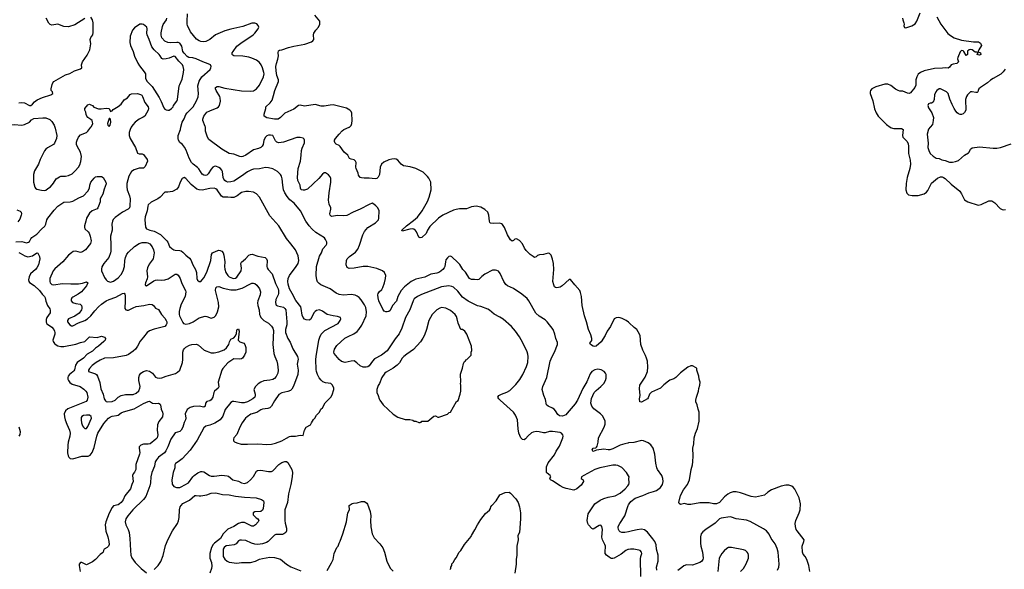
# Model space of a CAD drawing. Header units: inches. Extents: x 1934316 to 2140091, y 524953 to 667329.
# Tile 364 of 384: x 2101902 to 2114998, y 594120 to 601431. Entities that reach past the tile are written whole.
import ezdxf

# ---------------------------------------------------------------- set-up
doc = ezdxf.new("R2010")
doc.units = ezdxf.units.IN
doc.header["$MEASUREMENT"] = 0
for name, color, linetype in [('C1509', 7, 'Continuous'), ('C1519', 7, 'Continuous'), ('C1600', 7, 'Continuous'), ('C1610', 7, 'Continuous')]:
    doc.layers.add(name, color=color, linetype=linetype)

msp = doc.modelspace()

# ---------------------------------------------------------------- linework, layer by layer
at = {"layer": 'C1509', "color": 5}
for points, elevation in [([(2102371, 600000), (2102375, 599990), (2102395, 599890), (2102392, 599850), (2102364, 599790), (2102350, 599772), (2102270, 599725), (2102250, 599710), (2102233, 599687), (2102175, 599570), (2102152, 599510), (2102100, 599420), (2102084, 599370), (2102087, 599270), (2102103, 599203), (2102110, 599190), (2102130, 599176), (2102190, 599162), (2102230, 599158), (2102250, 599165), (2102275, 599185), (2102310, 599206), (2102350, 599256), (2102387, 599313), (2102430, 599342), (2102450, 599348), (2102510, 599350), (2102550, 599357), (2102598, 599382), (2102641, 599419), (2102683, 599470), (2102701, 599499), (2102717, 599543), (2102723, 599610), (2102709, 599670), (2102664, 599750), (2102658, 599770), (2102658, 599802), (2102664, 599830), (2102685, 599870), (2102710, 599898), (2102790, 599930), (2102810, 599948), (2102848, 600000)], 260), ([(2103386, 600000), (2103369, 599971), (2103359, 599930), (2103359, 599890), (2103370, 599850), (2103442, 599730), (2103470, 599655), (2103490, 599648), (2103530, 599648), (2103550, 599636), (2103598, 599570), (2103602, 599550), (2103570, 599477), (2103550, 599458), (2103490, 599458), (2103424, 599436), (2103390, 599410), (2103370, 599383), (2103354, 599350), (2103328, 599252), (2103325, 599210), (2103330, 599170), (2103360, 599090), (2103369, 599050), (2103366, 598950), (2103361, 598930), (2103345, 598910), (2103270, 598870), (2103170, 598800), (2103147, 598773), (2103135, 598750), (2103125, 598710), (2103133, 598653), (2103132, 598630), (2103108, 598550), (2103116, 598430), (2103115, 598350), (2103110, 598330), (2103087, 598270), (2103019, 598190), (2102996, 598144), (2102988, 598112), (2102991, 598090), (2103030, 598001), (2103051, 597970), (2103070, 597953), (2103110, 597938), (2103150, 597952), (2103210, 597997), (2103250, 598040), (2103278, 598090), (2103296, 598150), (2103300, 598230), (2103307, 598270), (2103328, 598312), (2103350, 598339), (2103430, 598415), (2103490, 598455), (2103530, 598466), (2103589, 598469), (2103604, 598464), (2103631, 598450), (2103663, 598410), (2103682, 598370), (2103690, 598330), (2103678, 598250), (2103622, 598178), (2103600, 598130), (2103593, 598090), (2103603, 598010), (2103597, 597983), (2103575, 597930), (2103571, 597910), (2103575, 597895), (2103590, 597891), (2103684, 597956), (2103710, 597967), (2103730, 597970), (2103790, 597965), (2103830, 597971), (2103875, 597985), (2103970, 598046), (2103990, 598045), (2104010, 598032), (2104037, 597990), (2104060, 597920), (2104106, 597830), (2104110, 597810), (2104103, 597750), (2104050, 597645), (2104030, 597590), (2104023, 597550), (2104023, 597510), (2104028, 597490), (2104070, 597403), (2104081, 597390), (2104110, 597381), (2104161, 597390), (2104210, 597413), (2104290, 597464), (2104370, 597487), (2104390, 597485), (2104450, 597462), (2104490, 597472), (2104510, 597497), (2104533, 597547), (2104551, 597610), (2104544, 597670), (2104505, 597830), (2104510, 597866), (2104522, 597878), (2104550, 597881), (2104610, 597858), (2104710, 597840), (2104781, 597839), (2104861, 597859), (2104970, 597919), (2104990, 597928), (2105010, 597928), (2105030, 597924), (2105058, 597898), (2105090, 597850), (2105104, 597810), (2105101, 597770), (2105069, 597690), (2105063, 597663), (2105067, 597630), (2105088, 597570), (2105092, 597510), (2105098, 597490), (2105108, 597470), (2105150, 597432), (2105210, 597394), (2105253, 597353), (2105269, 597330), (2105277, 597297), (2105269, 597110), (2105281, 596990), (2105293, 596950), (2105323, 596890), (2105332, 596850), (2105340, 596770), (2105336, 596730), (2105315, 596685), (2105290, 596660), (2105270, 596646), (2105230, 596636), (2105150, 596627), (2105109, 596611), (2105072, 596588), (2105036, 596550), (2105016, 596510), (2105035, 596450), (2105035, 596430), (2105028, 596412), (2105001, 596390), (2104930, 596347), (2104886, 596334), (2104850, 596335), (2104750, 596353), (2104730, 596351), (2104710, 596340), (2104635, 596245), (2104604, 596156), (2104567, 596110), (2104495, 596065), (2104430, 596037), (2104377, 596023), (2104350, 596003), (2104261, 595839), (2104170, 595705), (2104064, 595590), (2104010, 595550), (2103972, 595528), (2103966, 595510), (2103966, 595470), (2103944, 595410), (2103927, 595310), (2103930, 595252), (2103950, 595223), (2103988, 595208), (2104030, 595210), (2104050, 595218), (2104147, 595270), (2104204, 595350), (2104223, 595370), (2104270, 595405), (2104310, 595422), (2104330, 595422), (2104350, 595415), (2104424, 595370), (2104450, 595361), (2104490, 595361), (2104590, 595371), (2104663, 595363), (2104677, 595357), (2104735, 595310), (2104810, 595291), (2104851, 595269), (2104890, 595261), (2104930, 595277), (2104971, 595310), (2105010, 595356), (2105050, 595424), (2105065, 595435), (2105110, 595441), (2105210, 595422), (2105250, 595423), (2105270, 595430), (2105350, 595513), (2105390, 595541), (2105430, 595556), (2105450, 595556), (2105470, 595540), (2105523, 595450), (2105528, 595410), (2105524, 595350), (2105508, 595250), (2105475, 595125), (2105463, 595010), (2105429, 594910), (2105429, 594769), (2105433, 594733), (2105452, 594668), (2105450, 594630), (2105441, 594610), (2105416, 594590), (2105396, 594584), (2105310, 594582), (2105290, 594573), (2105208, 594492), (2105183, 594477), (2105130, 594458), (2105070, 594451), (2105030, 594455), (2104987, 594467), (2104910, 594502), (2104850, 594509), (2104830, 594508), (2104810, 594499), (2104780, 594460), (2104756, 594444), (2104690, 594439), (2104650, 594431), (2104620, 594410), (2104609, 594390), (2104610, 594290), (2104630, 594255), (2104662, 594230), (2104690, 594216), (2104790, 594201), (2104850, 594212), (2104970, 594212), (2105039, 594230), (2105090, 594254), (2105130, 594266), (2105230, 594281), (2105290, 594277), (2105370, 594254), (2105451, 594190), (2105510, 594155), (2105641, 594101)], 260), ([(2110000, 595365), (2109972, 595410), (2109910, 595475), (2109859, 595501), (2109830, 595506), (2109790, 595505), (2109618, 595470), (2109551, 595450), (2109404, 595370), (2109375, 595350), (2109371, 595330), (2109397, 595310), (2109399, 595290), (2109370, 595239), (2109310, 595189), (2109270, 595173), (2109170, 595193), (2109130, 595209), (2109089, 595230), (2108990, 595297), (2108962, 595310), (2108955, 595330), (2108968, 595350), (2108958, 595370), (2108918, 595398), (2108909, 595410), (2108910, 595482), (2108930, 595536), (2109015, 595645), (2109037, 595690), (2109081, 595759), (2109128, 595870), (2109130, 595890), (2109124, 595910), (2109110, 595930), (2109090, 595938), (2108990, 595954), (2108950, 595954), (2108890, 595936), (2108870, 595935), (2108810, 595951), (2108770, 595953), (2108730, 595945), (2108710, 595935), (2108664, 595896), (2108630, 595855), (2108610, 595843), (2108590, 595846), (2108567, 595867), (2108542, 595930), (2108530, 595990), (2108525, 596110), (2108498, 596170), (2108470, 596210), (2108293, 596370), (2108273, 596390), (2108263, 596410), (2108276, 596430), (2108309, 596450), (2108382, 596478), (2108420, 596500), (2108500, 596580), (2108555, 596645), (2108595, 596710), (2108643, 596817), (2108659, 596870), (2108666, 596950), (2108662, 596982), (2108651, 597011), (2108593, 597133), (2108551, 597211), (2108496, 597290), (2108442, 597350), (2108330, 597449), (2108290, 597476), (2108213, 597513), (2108150, 597569), (2108130, 597581), (2108035, 597615), (2107990, 597626), (2107865, 597685), (2107790, 597740), (2107730, 597822), (2107670, 597873), (2107650, 597883), (2107610, 597891), (2107510, 597879), (2107244, 597776), (2107192, 597750), (2107150, 597716), (2107136, 597690), (2107091, 597570), (2107032, 597468), (2106985, 597330), (2106948, 597252), (2106894, 597186), (2106790, 597028), (2106716, 596970), (2106621, 596919), (2106594, 596890), (2106550, 596825), (2106530, 596812), (2106510, 596807), (2106470, 596809), (2106430, 596828), (2106388, 596868), (2106350, 596892), (2106310, 596890), (2106270, 596878), (2106230, 596873), (2106184, 596884), (2106150, 596910), (2106084, 596990), (2106078, 597010), (2106087, 597050), (2106121, 597099), (2106227, 597193), (2106270, 597219), (2106348, 597252), (2106390, 597284), (2106414, 597310), (2106451, 597369), (2106510, 597490), (2106516, 597544), (2106504, 597604), (2106490, 597638), (2106443, 597703), (2106415, 597735), (2106390, 597754), (2106365, 597765), (2106310, 597774), (2106210, 597768), (2106150, 597777), (2106110, 597794), (2106030, 597850), (2105906, 597906), (2105883, 597923), (2105864, 597944), (2105854, 597970), (2105843, 598030), (2105851, 598150), (2105890, 598287), (2105914, 598330), (2105935, 598385), (2105979, 598430), (2105989, 598450), (2105985, 598470), (2105969, 598509), (2105954, 598530), (2105842, 598602), (2105790, 598645), (2105750, 598687), (2105706, 598750), (2105637, 598890), (2105553, 598990), (2105493, 599033), (2105458, 599078), (2105428, 599130), (2105412, 599170), (2105400, 599230), (2105394, 599314), (2105383, 599350), (2105371, 599371), (2105330, 599414), (2105270, 599447), (2105210, 599462), (2105170, 599466), (2105092, 599448), (2105010, 599443), (2104984, 599436), (2104931, 599409), (2104852, 599348), (2104750, 599284), (2104710, 599273), (2104670, 599271), (2104650, 599277), (2104630, 599290), (2104618, 599310), (2104610, 599333), (2104599, 599410), (2104590, 599431), (2104571, 599451), (2104550, 599465), (2104510, 599481), (2104490, 599480), (2104470, 599470), (2104450, 599445), (2104410, 599380), (2104390, 599362), (2104370, 599358), (2104350, 599361), (2104330, 599377), (2104286, 599446), (2104267, 599467), (2104210, 599509), (2104188, 599530), (2104154, 599590), (2104115, 599695), (2104094, 599734), (2104069, 599769), (2104030, 599799), (2104013, 599830), (2104008, 599852), (2104008, 599892), (2104039, 599970), (2104046, 600000)], 260), ([(2110000, 595801), (2109990, 595800), (2109950, 595790), (2109890, 595771), (2109790, 595721), (2109750, 595710), (2109729, 595709), (2109670, 595720), (2109574, 595706), (2109530, 595688), (2109524, 595690), (2109514, 595710), (2109530, 595733), (2109563, 595737), (2109575, 595745), (2109582, 595758), (2109596, 595810), (2109602, 595870), (2109677, 596010), (2109689, 596050), (2109687, 596090), (2109657, 596157), (2109626, 596190), (2109536, 596256), (2109511, 596291), (2109500, 596330), (2109507, 596393), (2109544, 596470), (2109570, 596499), (2109633, 596550), (2109670, 596591), (2109693, 596630), (2109703, 596663), (2109704, 596710), (2109694, 596730), (2109675, 596750), (2109634, 596774), (2109590, 596781), (2109550, 596774), (2109510, 596753), (2109490, 596719), (2109444, 596616), (2109390, 596526), (2109322, 596370), (2109290, 596321), (2109185, 596195), (2109164, 596176), (2109122, 596158), (2109083, 596163), (2109061, 596181), (2109030, 596230), (2109010, 596250), (2108990, 596264), (2108930, 596289), (2108910, 596310), (2108897, 596377), (2108872, 596432), (2108853, 596510), (2108859, 596550), (2108911, 596670), (2108957, 596890), (2108982, 596950), (2109015, 597010), (2109054, 597110), (2109055, 597135), (2109033, 597190), (2109019, 597250), (2108997, 597310), (2108917, 597410), (2108890, 597437), (2108810, 597487), (2108766, 597526), (2108672, 597692), (2108650, 597723), (2108580, 597780), (2108470, 597857), (2108390, 597893), (2108369, 597910), (2108340, 597950), (2108293, 598053), (2108270, 598084), (2108250, 598097), (2108230, 598101), (2108190, 598099), (2108090, 598046), (2108047, 598013), (2108010, 597974), (2107990, 597971), (2107950, 597976), (2107910, 597974), (2107883, 597990), (2107830, 598072), (2107796, 598110), (2107755, 598175), (2107730, 598203), (2107650, 598275), (2107630, 598284), (2107610, 598279), (2107590, 598262), (2107570, 598235), (2107563, 598210), (2107557, 598150), (2107549, 598130), (2107531, 598109), (2107485, 598075), (2107450, 598058), (2107370, 598044), (2107290, 598007), (2107170, 597978), (2107110, 597949), (2107022, 597878), (2106975, 597830), (2106932, 597750), (2106912, 597688), (2106859, 597630), (2106830, 597564), (2106810, 597549), (2106790, 597545), (2106770, 597545), (2106750, 597553), (2106730, 597579), (2106680, 597690), (2106669, 597730), (2106667, 597770), (2106670, 597790), (2106683, 597810), (2106717, 597843), (2106733, 597867), (2106756, 597930), (2106768, 597990), (2106771, 598030), (2106754, 598070), (2106729, 598090), (2106650, 598123), (2106530, 598150), (2106470, 598148), (2106350, 598125), (2106283, 598123), (2106256, 598136), (2106246, 598170), (2106249, 598229), (2106259, 598250), (2106290, 598282), (2106370, 598339), (2106401, 598379), (2106423, 598430), (2106465, 598570), (2106488, 598612), (2106534, 598666), (2106634, 598730), (2106673, 598770), (2106679, 598790), (2106683, 598890), (2106664, 598930), (2106637, 598957), (2106610, 598979), (2106589, 598989), (2106550, 598975), (2106431, 598909), (2106335, 598870), (2106253, 598827), (2106210, 598821), (2106130, 598828), (2106050, 598814), (2106030, 598830), (2106027, 598850), (2106040, 598910), (2106039, 598930), (2106017, 598977), (2106011, 599030), (2106019, 599130), (2106041, 599270), (2106038, 599318), (2106030, 599342), (2106009, 599369), (2105970, 599394), (2105950, 599393), (2105930, 599375), (2105880, 599320), (2105730, 599176), (2105690, 599162), (2105670, 599162), (2105646, 599170), (2105635, 599190), (2105630, 599230), (2105600, 599290), (2105595, 599330), (2105607, 599450), (2105637, 599550), (2105646, 599630), (2105648, 599690), (2105658, 599722), (2105692, 599792), (2105692, 599830), (2105684, 599844), (2105670, 599856), (2105630, 599864), (2105590, 599863), (2105410, 599802), (2105350, 599793), (2105321, 599801), (2105302, 599822), (2105269, 599889), (2105237, 599897), (2105210, 599895), (2105190, 599887), (2105170, 599869), (2105151, 599830), (2105141, 599770), (2105128, 599750), (2105108, 599732), (2105080, 599720), (2105010, 599698), (2104910, 599629), (2104870, 599611), (2104850, 599609), (2104830, 599612), (2104750, 599642), (2104690, 599653), (2104590, 599710), (2104419, 599839), (2104399, 599870), (2104385, 599910), (2104375, 599950), (2104371, 600000)], 240), ([(2110000, 597408), (2109969, 597430), (2109917, 597457), (2109890, 597466), (2109870, 597470), (2109836, 597464), (2109808, 597450), (2109759, 597350), (2109714, 597286), (2109687, 597230), (2109635, 597145), (2109570, 597088), (2109550, 597085), (2109530, 597089), (2109493, 597110), (2109483, 597130), (2109510, 597165), (2109512, 597190), (2109499, 597239), (2109465, 597310), (2109441, 597410), (2109414, 597494), (2109382, 597630), (2109372, 597750), (2109363, 597803), (2109352, 597830), (2109285, 597905), (2109230, 597975), (2109210, 597976), (2109117, 597890), (2109090, 597873), (2109046, 597866), (2109030, 597870), (2109017, 597877), (2109004, 597904), (2108995, 597950), (2109005, 598110), (2109000, 598190), (2108990, 598244), (2108970, 598297), (2108950, 598323), (2108930, 598327), (2108870, 598310), (2108817, 598303), (2108790, 598294), (2108770, 598275), (2108751, 598269), (2108730, 598281), (2108690, 598310), (2108640, 598360), (2108618, 598390), (2108591, 598451), (2108550, 598492), (2108510, 598515), (2108488, 598512), (2108470, 598494), (2108453, 598487), (2108430, 598501), (2108390, 598570), (2108350, 598669), (2108325, 598705), (2108310, 598717), (2108290, 598723), (2108210, 598718), (2108164, 598725), (2108154, 598735), (2108150, 598750), (2108141, 598830), (2108129, 598870), (2108090, 598905), (2108037, 598937), (2107972, 598952), (2107910, 598941), (2107846, 598914), (2107750, 598914), (2107707, 598907), (2107670, 598896), (2107530, 598831), (2107470, 598790), (2107358, 598682), (2107324, 598630), (2107310, 598589), (2107250, 598534), (2107230, 598529), (2107210, 598539), (2107181, 598610), (2107167, 598627), (2107144, 598644), (2107128, 598648), (2107090, 598645), (2106990, 598618), (2106986, 598630), (2107048, 598690), (2107141, 598759), (2107194, 598806), (2107257, 598890), (2107325, 599015), (2107350, 599072), (2107373, 599170), (2107369, 599270), (2107343, 599323), (2107327, 599347), (2107270, 599401), (2107172, 599452), (2107094, 599474), (2107008, 599488), (2106976, 599510), (2106930, 599563), (2106910, 599576), (2106890, 599581), (2106850, 599577), (2106810, 599565), (2106744, 599536), (2106713, 599510), (2106694, 599470), (2106686, 599370), (2106670, 599338), (2106650, 599321), (2106630, 599315), (2106550, 599323), (2106483, 599323), (2106446, 599326), (2106430, 599334), (2106410, 599362), (2106402, 599390), (2106376, 599450), (2106371, 599470), (2106378, 599530), (2106369, 599550), (2106350, 599565), (2106310, 599575), (2106290, 599587), (2106267, 599627), (2106218, 599670), (2106164, 599744), (2106150, 599757), (2106110, 599776), (2106096, 599790), (2106089, 599810), (2106089, 599830), (2106103, 599850), (2106150, 599910), (2106190, 599953), (2106213, 599970), (2106283, 600000)], 220), ([(2101850, 598477), (2101930, 598482), (2101990, 598463), (2102017, 598470), (2102030, 598481), (2102050, 598518), (2102065, 598535), (2102130, 598578), (2102190, 598645), (2102235, 598685), (2102248, 598710), (2102264, 598770), (2102274, 598790), (2102361, 598899), (2102410, 598950), (2102490, 599002), (2102572, 599008), (2102610, 599018), (2102690, 599062), (2102750, 599088), (2102809, 599150), (2102828, 599190), (2102834, 599230), (2102848, 599270), (2102890, 599322), (2102910, 599340), (2102930, 599345), (2102990, 599345), (2103010, 599333), (2103046, 599270), (2103050, 599250), (2103023, 599176), (2103009, 599110), (2102973, 599050), (2102970, 599010), (2102951, 598949), (2102943, 598930), (2102930, 598917), (2102910, 598905), (2102864, 598890), (2102830, 598856), (2102789, 598790), (2102782, 598750), (2102764, 598690), (2102764, 598670), (2102770, 598650), (2102812, 598610), (2102826, 598590), (2102841, 598550), (2102852, 598488), (2102845, 598455), (2102776, 598370), (2102738, 598342), (2102710, 598336), (2102650, 598350), (2102614, 598346), (2102590, 598332), (2102550, 598297), (2102477, 598210), (2102370, 598117), (2102346, 598090), (2102304, 597990), (2102303, 597950), (2102307, 597930), (2102328, 597910), (2102350, 597905), (2102470, 597923), (2102584, 597916), (2102683, 597917), (2102735, 597925), (2102790, 597944), (2102810, 597931), (2102792, 597890), (2102723, 597810), (2102681, 597779), (2102610, 597742), (2102597, 597730), (2102587, 597710), (2102586, 597690), (2102603, 597670), (2102650, 597657), (2102708, 597648), (2102723, 597630), (2102728, 597608), (2102729, 597590), (2102722, 597570), (2102691, 597529), (2102633, 597487), (2102553, 597450), (2102537, 597430), (2102538, 597410), (2102570, 597370), (2102590, 597357), (2102610, 597359), (2102682, 597398), (2102770, 597431), (2102804, 597450), (2102850, 597490), (2102900, 597560), (2102948, 597612), (2102991, 597649), (2103053, 597690), (2103090, 597708), (2103179, 597741), (2103270, 597788), (2103290, 597793), (2103301, 597781), (2103305, 597765), (2103304, 597670), (2103298, 597610), (2103302, 597590), (2103313, 597573), (2103330, 597566), (2103350, 597568), (2103410, 597600), (2103450, 597615), (2103551, 597629), (2103630, 597646), (2103662, 597642), (2103681, 597630), (2103710, 597594), (2103750, 597577), (2103787, 597510), (2103830, 597462), (2103852, 597430), (2103858, 597410), (2103858, 597390), (2103850, 597370), (2103830, 597350), (2103690, 597316), (2103629, 597291), (2103598, 597270), (2103550, 597208), (2103503, 597157), (2103470, 597090), (2103443, 597050), (2103410, 597020), (2103350, 596978), (2103316, 596964), (2103150, 596935), (2103030, 596930), (2102970, 596901), (2102920, 596870), (2102866, 596830), (2102829, 596790), (2102816, 596770), (2102819, 596750), (2102910, 596720), (2102924, 596710), (2102937, 596690), (2102967, 596607), (2102982, 596522), (2103014, 596450), (2103027, 596387), (2103041, 596361), (2103051, 596351), (2103068, 596348), (2103130, 596351), (2103170, 596371), (2103210, 596408), (2103250, 596432), (2103310, 596445), (2103410, 596446), (2103450, 596464), (2103485, 596495), (2103501, 596530), (2103502, 596550), (2103485, 596630), (2103488, 596670), (2103497, 596703), (2103511, 596729), (2103550, 596752), (2103590, 596763), (2103630, 596756), (2103666, 596730), (2103710, 596678), (2103729, 596669), (2103763, 596663), (2103794, 596666), (2103850, 596691), (2103973, 596727), (2103999, 596741), (2104030, 596771), (2104065, 596870), (2104071, 596910), (2104073, 597010), (2104081, 597039), (2104090, 597055), (2104110, 597075), (2104158, 597102), (2104190, 597112), (2104253, 597113), (2104280, 597100), (2104354, 597034), (2104450, 596999), (2104490, 596999), (2104550, 597012), (2104620, 597040), (2104652, 597068), (2104682, 597110), (2104693, 597147), (2104710, 597181), (2104750, 597198), (2104772, 597228), (2104785, 597255), (2104790, 597302), (2104794, 597310), (2104810, 597318), (2104819, 597290), (2104807, 597170), (2104828, 597148), (2104881, 597130), (2104896, 597110), (2104908, 597070), (2104911, 597009), (2104893, 596967), (2104865, 596930), (2104850, 596919), (2104830, 596914), (2104750, 596922), (2104670, 596867), (2104602, 596790), (2104592, 596768), (2104542, 596610), (2104552, 596548), (2104541, 596530), (2104494, 596490), (2104485, 596470), (2104472, 596410), (2104450, 596375), (2104430, 596363), (2104390, 596353), (2104372, 596330), (2104370, 596289), (2104350, 596278), (2104290, 596290), (2104212, 596288), (2104170, 596274), (2104130, 596245), (2104103, 596190), (2104110, 596130), (2104106, 596110), (2104088, 596072), (2104070, 596010), (2104050, 595972), (2104030, 595954), (2103970, 595935), (2103912, 595850), (2103874, 595750), (2103846, 595694), (2103826, 595670), (2103749, 595611), (2103722, 595578), (2103705, 595550), (2103694, 595490), (2103660, 595410), (2103648, 595350), (2103643, 595270), (2103634, 595230), (2103579, 595090), (2103550, 595050), (2103408, 594910), (2103338, 594830), (2103312, 594790), (2103304, 594750), (2103312, 594710), (2103344, 594650), (2103356, 594610), (2103366, 594530), (2103374, 594370), (2103382, 594310), (2103393, 594273), (2103436, 594210), (2103518, 594130), (2103590, 594072)], 240), ([(2101864, 598904), (2101906, 598886), (2101920, 598870), (2101924, 598850), (2101923, 598830), (2101902, 598778), (2101879, 598741)], 240), ([(2101890, 598334), (2101910, 598326), (2101970, 598289), (2102010, 598278), (2102071, 598289), (2102130, 598330), (2102145, 598325), (2102163, 598283), (2102170, 598250), (2102150, 598169), (2102131, 598130), (2102114, 598110), (2102045, 598050), (2102026, 598010), (2102018, 597970), (2102023, 597950), (2102034, 597934), (2102095, 597895), (2102164, 597830), (2102201, 597781), (2102233, 597750), (2102242, 597730), (2102248, 597688), (2102271, 597630), (2102303, 597583), (2102308, 597568), (2102305, 597530), (2102263, 597470), (2102255, 597445), (2102252, 597410), (2102260, 597390), (2102270, 597380), (2102330, 597339), (2102356, 597310), (2102366, 597290), (2102370, 597270), (2102367, 597250), (2102344, 597170), (2102346, 597150), (2102363, 597123), (2102385, 597105), (2102410, 597095), (2102450, 597086), (2102490, 597085), (2102650, 597117), (2102710, 597139), (2102769, 597150), (2102830, 597213), (2102930, 597205), (2102990, 597221), (2103030, 597210), (2103041, 597190), (2103037, 597170), (2103021, 597150), (2102949, 597090), (2102910, 597064), (2102870, 597022), (2102800, 596980), (2102750, 596931), (2102668, 596872), (2102644, 596836), (2102630, 596775), (2102621, 596759), (2102610, 596745), (2102562, 596710), (2102547, 596690), (2102541, 596670), (2102543, 596650), (2102550, 596630), (2102567, 596607), (2102601, 596581), (2102705, 596550), (2102756, 596516), (2102783, 596490), (2102796, 596470), (2102809, 596410), (2102801, 596370), (2102786, 596354), (2102544, 596256), (2102513, 596230), (2102494, 596190), (2102496, 596150), (2102506, 596110), (2102527, 596050), (2102564, 595970), (2102573, 595930), (2102570, 595890), (2102546, 595810), (2102541, 595770), (2102537, 595670), (2102545, 595630), (2102556, 595610), (2102575, 595595), (2102610, 595589), (2102730, 595624), (2102813, 595627), (2102841, 595639), (2102865, 595675), (2102890, 595740), (2102928, 595892), (2102943, 595930), (2103022, 596058), (2103082, 596130), (2103109, 596150), (2103130, 596157), (2103190, 596164), (2103210, 596172), (2103250, 596201), (2103283, 596217), (2103425, 596255), (2103550, 596327), (2103610, 596353), (2103630, 596355), (2103670, 596331), (2103710, 596327), (2103750, 596331), (2103770, 596318), (2103775, 596310), (2103784, 596250), (2103803, 596210), (2103807, 596187), (2103799, 596150), (2103753, 596087), (2103736, 596044), (2103731, 595971), (2103740, 595910), (2103732, 595870), (2103713, 595850), (2103636, 595790), (2103610, 595785), (2103550, 595786), (2103511, 595770), (2103490, 595750), (2103489, 595730), (2103500, 595670), (2103497, 595650), (2103445, 595515), (2103447, 595450), (2103430, 595412), (2103412, 595390), (2103403, 595370), (2103409, 595290), (2103392, 595250), (2103375, 595190), (2103302, 595098), (2103276, 595044), (2103251, 595009), (2103230, 594990), (2103210, 594979), (2103150, 594966), (2103130, 594941), (2103091, 594869), (2103046, 594750), (2103037, 594710), (2103049, 594629), (2103074, 594550), (2103088, 594490), (2103090, 594450), (2103083, 594430), (2103064, 594410), (2103026, 594390), (2103015, 594370), (2103010, 594348), (2103002, 594338), (2102970, 594315), (2102910, 594250), (2102870, 594220), (2102790, 594178), (2102730, 594209), (2102710, 594209), (2102691, 594190), (2102691, 594170), (2102704, 594090)], 220), ([(2101893, 595890), (2101908, 595912), (2101911, 595949), (2101896, 596010)], 220), ([(2110000, 594383), (2109990, 594382), (2109962, 594370), (2109900, 594320), (2109810, 594267), (2109790, 594264), (2109770, 594266), (2109741, 594281), (2109707, 594307), (2109691, 594330), (2109687, 594347), (2109692, 594430), (2109686, 594450), (2109654, 594510), (2109646, 594546), (2109653, 594650), (2109646, 594690), (2109630, 594706), (2109610, 594702), (2109530, 594653), (2109510, 594664), (2109469, 594710), (2109457, 594730), (2109449, 594769), (2109463, 594857), (2109551, 594989), (2109622, 595038), (2109670, 595062), (2109730, 595080), (2109821, 595099), (2109890, 595134), (2109955, 595190), (2109991, 595230), (2110000, 595246)], 260), ([(2103690, 594118), (2103744, 594170), (2103777, 594223), (2103810, 594306), (2103843, 594437), (2103877, 594523), (2103934, 594630), (2104000, 594730), (2104015, 594765), (2104024, 594810), (2104028, 594910), (2104038, 594950), (2104049, 594970), (2104070, 594995), (2104159, 595041), (2104230, 595101), (2104250, 595103), (2104290, 595096), (2104310, 595097), (2104390, 595112), (2104450, 595133), (2104510, 595137), (2104597, 595117), (2104690, 595112), (2104772, 595092), (2104890, 595079), (2105048, 595072), (2105118, 595050), (2105145, 595030), (2105148, 595010), (2105139, 594930), (2105130, 594906), (2105110, 594891), (2105030, 594884), (2105008, 594870), (2105006, 594846), (2105045, 594805), (2105071, 594790), (2105082, 594770), (2105073, 594750), (2105037, 594710), (2105010, 594695), (2104990, 594695), (2104970, 594701), (2104910, 594736), (2104890, 594741), (2104850, 594744), (2104810, 594730), (2104750, 594690), (2104670, 594654), (2104610, 594590), (2104574, 594530), (2104494, 594470), (2104476, 594450), (2104455, 594410), (2104429, 594330), (2104432, 594270), (2104451, 594210), (2104458, 594162), (2104454, 594130), (2104430, 594070)], 240), ([(2107624, 594116), (2107635, 594130), (2107638, 594150), (2107648, 594172), (2107650, 594194), (2107668, 594212), (2107688, 594250), (2107709, 594271), (2107749, 594350), (2107769, 594370), (2107819, 594450), (2107905, 594555), (2107909, 594570), (2107956, 594644), (2107989, 594710), (2108037, 594783), (2108099, 594861), (2108150, 594905), (2108165, 594930), (2108169, 594951), (2108182, 594970), (2108237, 595030), (2108290, 595112), (2108357, 595143), (2108410, 595146), (2108430, 595131), (2108499, 595059), (2108530, 595010), (2108551, 594950), (2108564, 594870), (2108564, 594790), (2108551, 594610), (2108527, 594570), (2108531, 594511), (2108516, 594430), (2108516, 594310), (2108507, 594250), (2108507, 594190), (2108488, 594070)], 260), ([(2105990, 594105), (2106050, 594205), (2106069, 594250), (2106084, 594330), (2106122, 594410), (2106138, 594430), (2106149, 594469), (2106165, 594495), (2106201, 594590), (2106247, 594750), (2106265, 594870), (2106289, 594910), (2106284, 594970), (2106325, 594995), (2106340, 595000), (2106390, 595006), (2106450, 595023), (2106490, 595021), (2106520, 595000), (2106527, 594987), (2106563, 594890), (2106571, 594831), (2106566, 594770), (2106573, 594687), (2106591, 594590), (2106617, 594537), (2106690, 594459), (2106730, 594405), (2106754, 594350), (2106786, 594230), (2106801, 594190), (2106833, 594133), (2106870, 594096)], 260), ([(2110000, 594620), (2109950, 594610), (2109910, 594610), (2109890, 594617), (2109877, 594630), (2109868, 594649), (2109864, 594676), (2109864, 594690), (2109882, 594730), (2109951, 594830), (2109996, 594970), (2110000, 594979)], 240)]:
    msp.add_lwpolyline(points, dxfattribs=dict(at, elevation=elevation))
for points, elevation in [([(2104088, 599332), (2104070, 599325), (2104063, 599317), (2104037, 599270), (2104012, 599208), (2103990, 599177), (2103934, 599146), (2103870, 599137), (2103830, 599137), (2103770, 599070), (2103739, 599050), (2103650, 599005), (2103611, 598970), (2103604, 598950), (2103598, 598890), (2103570, 598810), (2103565, 598770), (2103575, 598670), (2103588, 598650), (2103631, 598631), (2103690, 598620), (2103773, 598573), (2103857, 598490), (2103872, 598470), (2103896, 598416), (2103926, 598386), (2103950, 598371), (2103970, 598364), (2104030, 598362), (2104050, 598355), (2104070, 598341), (2104110, 598299), (2104160, 598260), (2104177, 598237), (2104206, 598170), (2104240, 598110), (2104252, 598070), (2104257, 597990), (2104267, 597967), (2104290, 597948), (2104310, 597950), (2104330, 597969), (2104350, 597998), (2104390, 598074), (2104442, 598230), (2104451, 598310), (2104468, 598330), (2104513, 598353), (2104550, 598364), (2104570, 598363), (2104591, 598351), (2104607, 598330), (2104617, 598297), (2104631, 598210), (2104627, 598150), (2104630, 598111), (2104645, 598070), (2104668, 598030), (2104690, 598010), (2104730, 597992), (2104750, 597988), (2104770, 597991), (2104790, 598007), (2104848, 598090), (2104854, 598126), (2104845, 598190), (2104852, 598208), (2104906, 598250), (2104950, 598297), (2104970, 598308), (2104992, 598312), (2105070, 598287), (2105168, 598268), (2105186, 598250), (2105192, 598230), (2105190, 598150), (2105194, 598130), (2105206, 598110), (2105258, 598050), (2105303, 597923), (2105341, 597850), (2105346, 597830), (2105345, 597790), (2105340, 597770), (2105309, 597710), (2105305, 597670), (2105308, 597648), (2105315, 597635), (2105330, 597625), (2105410, 597607), (2105430, 597590), (2105440, 597570), (2105457, 597410), (2105455, 597370), (2105438, 597310), (2105438, 597270), (2105468, 597190), (2105500, 597140), (2105533, 597053), (2105597, 596950), (2105604, 596916), (2105593, 596850), (2105605, 596770), (2105600, 596710), (2105544, 596556), (2105523, 596517), (2105502, 596498), (2105470, 596484), (2105390, 596468), (2105350, 596444), (2105290, 596362), (2105250, 596290), (2105230, 596270), (2105202, 596258), (2105130, 596249), (2105110, 596241), (2105056, 596204), (2104978, 596182), (2104925, 596150), (2104904, 596130), (2104862, 596070), (2104830, 596010), (2104788, 595912), (2104752, 595870), (2104745, 595850), (2104745, 595830), (2104757, 595817), (2104790, 595801), (2104847, 595787), (2104930, 595784), (2105070, 595788), (2105190, 595779), (2105250, 595787), (2105302, 595798), (2105390, 595827), (2105450, 595866), (2105490, 595886), (2105510, 595891), (2105571, 595891), (2105630, 595905), (2105670, 595902), (2105689, 595970), (2105710, 596012), (2105770, 596042), (2105782, 596070), (2105810, 596112), (2105829, 596131), (2105850, 596172), (2105888, 596210), (2105909, 596251), (2105928, 596270), (2105965, 596335), (2106038, 596410), (2106058, 596442), (2106082, 596510), (2106082, 596530), (2106064, 596570), (2106038, 596590), (2105970, 596601), (2105935, 596615), (2105910, 596636), (2105885, 596665), (2105863, 596710), (2105848, 596750), (2105844, 596776), (2105840, 596910), (2105844, 596950), (2105880, 597170), (2105892, 597210), (2105912, 597250), (2105962, 597298), (2106139, 597390), (2106166, 597430), (2106173, 597450), (2106169, 597469), (2106130, 597485), (2106070, 597490), (2105990, 597508), (2105930, 597555), (2105890, 597571), (2105850, 597562), (2105830, 597550), (2105814, 597530), (2105773, 597447), (2105750, 597433), (2105710, 597438), (2105690, 597449), (2105674, 597470), (2105660, 597500), (2105646, 597590), (2105639, 597610), (2105575, 597695), (2105527, 597790), (2105490, 597850), (2105472, 597912), (2105466, 597950), (2105474, 597990), (2105491, 598030), (2105580, 598150), (2105604, 598190), (2105616, 598230), (2105607, 598290), (2105569, 598370), (2105510, 598449), (2105450, 598519), (2105350, 598690), (2105230, 598823), (2105091, 599071), (2105053, 599113), (2105010, 599136), (2104947, 599147), (2104910, 599147), (2104850, 599133), (2104792, 599088), (2104750, 599068), (2104710, 599064), (2104670, 599072), (2104610, 599072), (2104586, 599086), (2104530, 599167), (2104510, 599181), (2104490, 599188), (2104430, 599185), (2104330, 599164), (2104290, 599166), (2104258, 599178), (2104181, 599241), (2104110, 599318)], 280), ([(2107510, 597601), (2107490, 597595), (2107451, 597570), (2107390, 597509), (2107344, 597430), (2107312, 597308), (2107285, 597235), (2107264, 597196), (2107232, 597148), (2107138, 597042), (2107050, 596984), (2107011, 596950), (2106990, 596927), (2106952, 596868), (2106923, 596837), (2106870, 596796), (2106776, 596744), (2106759, 596730), (2106719, 596670), (2106688, 596592), (2106670, 596566), (2106652, 596512), (2106651, 596470), (2106670, 596434), (2106681, 596390), (2106691, 596370), (2106738, 596310), (2106870, 596182), (2106930, 596142), (2107030, 596111), (2107091, 596111), (2107130, 596102), (2107150, 596092), (2107172, 596092), (2107210, 596074), (2107230, 596074), (2107242, 596078), (2107250, 596092), (2107330, 596092), (2107410, 596158), (2107430, 596162), (2107465, 596145), (2107475, 596145), (2107590, 596185), (2107615, 596205), (2107630, 596212), (2107710, 596352), (2107734, 596366), (2107762, 596450), (2107769, 596490), (2107769, 596570), (2107764, 596590), (2107769, 596610), (2107763, 596717), (2107790, 596794), (2107803, 596857), (2107816, 596884), (2107830, 596894), (2107835, 596905), (2107850, 596912), (2107908, 596970), (2107908, 597010), (2107915, 597030), (2107909, 597090), (2107849, 597250), (2107822, 597290), (2107790, 597309), (2107770, 597310), (2107733, 597393), (2107721, 597450), (2107710, 597481), (2107692, 597510), (2107630, 597564), (2107570, 597593)], 280), ([(2102790, 596172), (2102750, 596164), (2102726, 596154), (2102720, 596140), (2102718, 596110), (2102725, 596070), (2102738, 596030), (2102750, 596011), (2102770, 595994), (2102790, 595995), (2102810, 596021), (2102856, 596130), (2102853, 596153), (2102830, 596171)], 240)]:
    msp.add_lwpolyline(points, close=True, dxfattribs=dict(at, elevation=elevation))
at = {"layer": 'C1519', "color": 5}
for points, elevation in [([(2113478, 600000), (2113479, 599999), (2113530, 599984), (2113630, 599983), (2113653, 599970), (2113644, 599890), (2113649, 599869), (2113704, 599810), (2113718, 599778), (2113724, 599750), (2113724, 599650), (2113744, 599564), (2113749, 599510), (2113743, 599450), (2113704, 599330), (2113692, 599252), (2113690, 599170), (2113702, 599122), (2113723, 599103), (2113771, 599091), (2113850, 599094), (2113930, 599115), (2113962, 599138), (2113981, 599159), (2114030, 599256), (2114110, 599325), (2114150, 599342), (2114170, 599341), (2114190, 599333), (2114210, 599317), (2114290, 599243), (2114408, 599150), (2114430, 599116), (2114470, 599036), (2114511, 599010), (2114650, 598963), (2114690, 598971), (2114790, 599021), (2114830, 599021), (2114873, 598993), (2114941, 598921), (2114970, 598906), (2114990, 598903), (2115014, 598906)], 220), ([(2114011, 600000), (2113990, 599973), (2113972, 599910), (2113983, 599790), (2113982, 599730), (2113992, 599692), (2114012, 599652), (2114050, 599614), (2114090, 599590), (2114130, 599584), (2114168, 599568), (2114210, 599559), (2114270, 599535), (2114310, 599535), (2114350, 599543), (2114390, 599557), (2114470, 599627), (2114521, 599659), (2114530, 599667), (2114550, 599710), (2114570, 599728), (2114670, 599739), (2114850, 599722), (2114897, 599723), (2114949, 599731), (2115090, 599779)], 240), ([(2112410, 594090), (2112398, 594170), (2112371, 594250), (2112350, 594289), (2112321, 594321), (2112313, 594350), (2112311, 594429), (2112332, 594490), (2112334, 594510), (2112242, 594630), (2112231, 594650), (2112220, 594690), (2112218, 594730), (2112226, 594770), (2112270, 594870), (2112282, 594910), (2112287, 594990), (2112270, 595070), (2112210, 595184), (2112190, 595212), (2112170, 595227), (2112130, 595238), (2112090, 595240), (2112030, 595228), (2111901, 595179), (2111852, 595148), (2111810, 595107), (2111690, 595080), (2111630, 595090), (2111490, 595139), (2111430, 595151), (2111390, 595150), (2111350, 595137), (2111322, 595118), (2111277, 595083), (2111210, 595010), (2111170, 594991), (2111130, 594990), (2111070, 595004), (2110950, 595003), (2110830, 594984), (2110790, 594983), (2110746, 594994), (2110690, 594982), (2110675, 594995), (2110669, 595010), (2110690, 595103), (2110730, 595179), (2110784, 595250), (2110810, 595312), (2110833, 595450), (2110849, 595510), (2110855, 595550), (2110861, 595630), (2110857, 595730), (2110869, 595790), (2110873, 595870), (2110889, 595930), (2110915, 595995), (2110937, 596090), (2110941, 596150), (2110937, 596210), (2110924, 596250), (2110913, 596310), (2110896, 596350), (2110895, 596370), (2110902, 596410), (2110929, 596490), (2110934, 596525), (2110949, 596570), (2110953, 596610), (2110939, 596650), (2110935, 596690), (2110909, 596769), (2110908, 596790), (2110900, 596800), (2110850, 596826), (2110830, 596826), (2110790, 596808), (2110690, 596735), (2110628, 596672), (2110604, 596656), (2110550, 596635), (2110530, 596623), (2110470, 596574), (2110425, 596530), (2110305, 596475), (2110279, 596450), (2110260, 596400), (2110250, 596386), (2110170, 596342), (2110150, 596349), (2110146, 596386), (2110156, 596430), (2110145, 596525), (2110151, 596569), (2110223, 596677), (2110250, 596750), (2110258, 596810), (2110250, 596890), (2110239, 596930), (2110226, 596966), (2110190, 597033), (2110162, 597110), (2110154, 597230), (2110130, 597281), (2110109, 597310), (2110076, 597336), (2110010, 597401), (2110000, 597408)], 220), ([(2110000, 594979), (2110007, 594993), (2110030, 595022), (2110090, 595068), (2110190, 595101), (2110270, 595138), (2110330, 595153), (2110370, 595170), (2110423, 595210), (2110451, 595249), (2110461, 595290), (2110456, 595330), (2110442, 595370), (2110385, 595450), (2110376, 595470), (2110361, 595530), (2110350, 595650), (2110326, 595730), (2110295, 595775), (2110262, 595802), (2110198, 595830), (2110172, 595832), (2110072, 595808), (2110000, 595801)], 240), ([(2110000, 595246), (2110002, 595250), (2110006, 595270), (2110004, 595330), (2110009, 595350), (2110000, 595365)], 260), ([(2111983, 594110), (2112000, 594150), (2112004, 594190), (2111991, 594350), (2111978, 594398), (2111950, 594457), (2111896, 594530), (2111868, 594588), (2111835, 594630), (2111797, 594657), (2111617, 594757), (2111570, 594776), (2111430, 594790), (2111370, 594815), (2111350, 594820), (2111230, 594799), (2111210, 594790), (2111150, 594733), (2111027, 594650), (2110990, 594619), (2110967, 594590), (2110957, 594550), (2110955, 594470), (2110961, 594430), (2110982, 594350), (2110994, 594270), (2110987, 594250), (2110970, 594226), (2110950, 594210), (2110850, 594176), (2110770, 594179), (2110735, 594165), (2110710, 594143), (2110690, 594133), (2110657, 594103)], 240), ([(2110374, 594110), (2110372, 594148), (2110392, 594228), (2110396, 594270), (2110392, 594310), (2110372, 594390), (2110366, 594446), (2110348, 594488), (2110325, 594525), (2110254, 594614), (2110210, 594646), (2110170, 594656), (2110113, 594647), (2110051, 594630), (2110000, 594620)], 240), ([(2110165, 594025), (2110159, 594261), (2110163, 594290), (2110175, 594330), (2110173, 594350), (2110154, 594370), (2110136, 594376), (2110069, 594389), (2110028, 594388), (2110000, 594383)], 260), ([(2111490, 594091), (2111529, 594130), (2111566, 594194), (2111594, 594270), (2111594, 594310), (2111589, 594330), (2111577, 594350), (2111555, 594370), (2111530, 594379), (2111370, 594412), (2111330, 594408), (2111305, 594395), (2111270, 594366), (2111239, 594330), (2111207, 594270), (2111187, 594090)], 260)]:
    msp.add_lwpolyline(points, dxfattribs=dict(at, elevation=elevation))
at = {"layer": 'C1600', "color": 5}
for points, elevation in [([(2104371, 600000), (2104370, 600010), (2104338, 600090), (2104338, 600110), (2104351, 600150), (2104390, 600199), (2104430, 600221), (2104530, 600258), (2104548, 600272), (2104559, 600290), (2104571, 600349), (2104570, 600390), (2104563, 600410), (2104513, 600490), (2104505, 600510), (2104506, 600530), (2104530, 600542), (2104550, 600544), (2104630, 600520), (2104850, 600484), (2104970, 600480), (2105010, 600486), (2105050, 600510), (2105090, 600559), (2105143, 600670), (2105152, 600710), (2105150, 600730), (2105131, 600790), (2105112, 600832), (2105090, 600861), (2105052, 600892), (2104990, 600921), (2104950, 600933), (2104870, 600946), (2104752, 600952), (2104738, 600958), (2104726, 600970), (2104729, 600990), (2104741, 601010), (2104790, 601077), (2104841, 601119), (2105008, 601230), (2105030, 601252), (2105072, 601308), (2105081, 601330), (2105075, 601355), (2105055, 601375), (2105030, 601385), (2104990, 601386), (2104870, 601342), (2104710, 601306), (2104630, 601283), (2104508, 601230), (2104430, 601168), (2104406, 601154), (2104378, 601142), (2104350, 601139), (2104310, 601142), (2104290, 601148), (2104254, 601174), (2104172, 601272), (2104133, 601353), (2104128, 601370), (2104128, 601410), (2104134, 601510)], 240), ([(2101890, 600326), (2101930, 600328), (2101964, 600324), (2102030, 600291), (2102050, 600292), (2102070, 600307), (2102100, 600340), (2102136, 600364), (2102205, 600395), (2102316, 600430), (2102343, 600450), (2102336, 600470), (2102320, 600490), (2102321, 600510), (2102332, 600570), (2102341, 600590), (2102357, 600610), (2102510, 600696), (2102570, 600714), (2102630, 600751), (2102710, 600778), (2102728, 600790), (2102722, 600830), (2102737, 600870), (2102800, 600960), (2102834, 601030), (2102849, 601110), (2102837, 601170), (2102847, 601193), (2102874, 601230), (2102881, 601259), (2102878, 601390), (2102869, 601430), (2102850, 601465)], 280), ([(2102770, 601448), (2102637, 601363), (2102550, 601336), (2102490, 601341), (2102410, 601373), (2102330, 601358), (2102306, 601366), (2102290, 601384), (2102254, 601450)], 280), ([(2104046, 600000), (2104062, 600070), (2104090, 600114), (2104113, 600170), (2104130, 600193), (2104208, 600272), (2104253, 600350), (2104275, 600405), (2104280, 600450), (2104272, 600550), (2104287, 600613), (2104324, 600670), (2104434, 600770), (2104445, 600790), (2104447, 600810), (2104438, 600830), (2104410, 600846), (2104337, 600870), (2104250, 600910), (2104203, 600923), (2104150, 600930), (2104130, 600942), (2104088, 600988), (2104073, 601010), (2104058, 601078), (2104050, 601094), (2104030, 601117), (2104010, 601127), (2103990, 601130), (2103910, 601123), (2103870, 601128), (2103830, 601147), (2103794, 601190), (2103785, 601225), (2103785, 601255), (2103799, 601341), (2103811, 601369), (2103853, 601430), (2103860, 601450)], 260), ([(2106283, 600000), (2106290, 600003), (2106310, 600025), (2106318, 600050), (2106323, 600090), (2106318, 600190), (2106312, 600212), (2106294, 600230), (2106250, 600253), (2106070, 600297), (2106030, 600296), (2105950, 600282), (2105910, 600281), (2105830, 600302), (2105690, 600279), (2105630, 600295), (2105610, 600290), (2105550, 600241), (2105430, 600190), (2105370, 600130), (2105338, 600110), (2105290, 600108), (2105190, 600124), (2105154, 600150), (2105153, 600173), (2105174, 600250), (2105174, 600270), (2105234, 600326), (2105259, 600361), (2105279, 600421), (2105293, 600490), (2105342, 600610), (2105342, 600630), (2105323, 600690), (2105311, 600750), (2105310, 600810), (2105316, 600850), (2105336, 600904), (2105346, 600950), (2105341, 600990), (2105344, 601016), (2105356, 601024), (2105390, 601029), (2105477, 601063), (2105550, 601081), (2105694, 601106), (2105785, 601135), (2105801, 601150), (2105812, 601170), (2105809, 601230), (2105813, 601250), (2105839, 601290), (2105874, 601330), (2105894, 601370), (2105895, 601410), (2105829, 601490)], 220), ([(2102848, 600000), (2102856, 600010), (2102874, 600050), (2102872, 600070), (2102864, 600090), (2102850, 600105), (2102810, 600132), (2102793, 600150), (2102784, 600170), (2102783, 600203), (2102769, 600230), (2102770, 600250), (2102810, 600299), (2102830, 600308), (2102850, 600300), (2102871, 600290), (2102889, 600269), (2102950, 600246), (2102984, 600244), (2103053, 600253), (2103091, 600251), (2103110, 600212), (2103130, 600218), (2103144, 600235), (2103210, 600275), (2103251, 600309), (2103290, 600364), (2103337, 600390), (2103370, 600434), (2103390, 600444), (2103469, 600449), (2103510, 600436), (2103526, 600426), (2103537, 600410), (2103566, 600330), (2103610, 600270), (2103616, 600250), (2103612, 600230), (2103567, 600150), (2103546, 600134), (2103490, 600110), (2103439, 600070), (2103406, 600034), (2103386, 600000)], 260), ([(2101720, 600000), (2101760, 600020), (2101790, 600032), (2101830, 600037), (2101930, 600028), (2101965, 600035), (2102030, 600068), (2102060, 600100), (2102090, 600117), (2102210, 600128), (2102250, 600126), (2102302, 600102), (2102330, 600078), (2102361, 600030), (2102371, 600000)], 260)]:
    msp.add_lwpolyline(points, dxfattribs=dict(at, elevation=elevation))
for points, elevation in [([(2103530, 601374), (2103499, 601370), (2103430, 601324), (2103404, 601290), (2103373, 601210), (2103367, 601130), (2103374, 601090), (2103411, 601010), (2103428, 600948), (2103475, 600855), (2103497, 600817), (2103559, 600739), (2103576, 600710), (2103576, 600650), (2103596, 600610), (2103662, 600542), (2103758, 600398), (2103785, 600345), (2103817, 600257), (2103830, 600242), (2103850, 600231), (2103870, 600226), (2103890, 600229), (2103923, 600250), (2103941, 600270), (2103947, 600290), (2103991, 600349), (2104001, 600370), (2104024, 600550), (2104030, 600571), (2104062, 600638), (2104081, 600730), (2104083, 600770), (2104075, 600810), (2104065, 600830), (2104019, 600879), (2103970, 600941), (2103950, 600946), (2103890, 600920), (2103850, 600911), (2103810, 600906), (2103790, 600913), (2103772, 600950), (2103755, 600970), (2103689, 601029), (2103659, 601070), (2103623, 601170), (2103596, 601230), (2103594, 601250), (2103599, 601310), (2103591, 601330), (2103550, 601368)], 280), ([(2103095, 600115), (2103090, 600115), (2103071, 600050), (2103074, 600030), (2103090, 600011), (2103106, 600030), (2103113, 600070), (2103110, 600106)], 260)]:
    msp.add_lwpolyline(points, close=True, dxfattribs=dict(at, elevation=elevation))
at = {"layer": 'C1610', "color": 5}
for points, elevation in [([(2113645, 601450), (2113648, 601428), (2113663, 601390), (2113666, 601370), (2113663, 601350), (2113670, 601328), (2113690, 601325), (2113770, 601348), (2113810, 601376), (2113834, 601410), (2113879, 601521)], 220), ([(2114102, 601470), (2114154, 601370), (2114221, 601281), (2114248, 601248), (2114280, 601220), (2114330, 601190), (2114430, 601159), (2114590, 601138), (2114655, 601135), (2114679, 601119), (2114695, 601090), (2114657, 601030), (2114652, 601012), (2114654, 600994), (2114662, 600998), (2114682, 600990), (2114685, 600970), (2114670, 600961), (2114650, 600962), (2114638, 600970), (2114646, 600990), (2114638, 600998), (2114610, 600998), (2114570, 601030), (2114550, 601035), (2114529, 601031), (2114508, 601012), (2114507, 600970), (2114490, 600956), (2114458, 601010), (2114450, 601017), (2114430, 601021), (2114410, 601005), (2114379, 600930), (2114375, 600910), (2114387, 600870), (2114365, 600850), (2114319, 600841), (2114290, 600830), (2114270, 600799), (2114253, 600787), (2114210, 600792), (2114174, 600786), (2114070, 600783), (2113930, 600753), (2113882, 600730), (2113854, 600706), (2113833, 600670), (2113823, 600630), (2113819, 600561), (2113808, 600530), (2113750, 600458), (2113731, 600450), (2113710, 600453), (2113650, 600481), (2113610, 600482), (2113585, 600490), (2113550, 600509), (2113490, 600557), (2113450, 600575), (2113410, 600573), (2113290, 600538), (2113235, 600510), (2113219, 600490), (2113214, 600470), (2113215, 600450), (2113250, 600350), (2113270, 600246), (2113292, 600192), (2113321, 600150), (2113430, 600038), (2113478, 600000)], 220), ([(2115009, 600771), (2114983, 600737), (2114950, 600707), (2114850, 600650), (2114815, 600625), (2114775, 600590), (2114682, 600530), (2114661, 600510), (2114649, 600491), (2114644, 600470), (2114636, 600464), (2114617, 600464), (2114570, 600473), (2114550, 600471), (2114530, 600456), (2114510, 600433), (2114496, 600410), (2114483, 600370), (2114486, 600230), (2114470, 600197), (2114450, 600180), (2114429, 600171), (2114410, 600171), (2114390, 600178), (2114370, 600192), (2114353, 600213), (2114329, 600249), (2114303, 600303), (2114274, 600374), (2114250, 600449), (2114230, 600472), (2114150, 600512), (2114130, 600512), (2114101, 600490), (2114086, 600470), (2114068, 600430), (2114063, 600370), (2114050, 600335), (2114030, 600323), (2114010, 600321), (2113990, 600312), (2113981, 600290), (2113990, 600261), (2114034, 600194), (2114054, 600130), (2114053, 600090), (2114041, 600039), (2114011, 600000)], 240)]:
    msp.add_lwpolyline(points, dxfattribs=dict(at, elevation=elevation))

doc.saveas('drawing.dxf')
